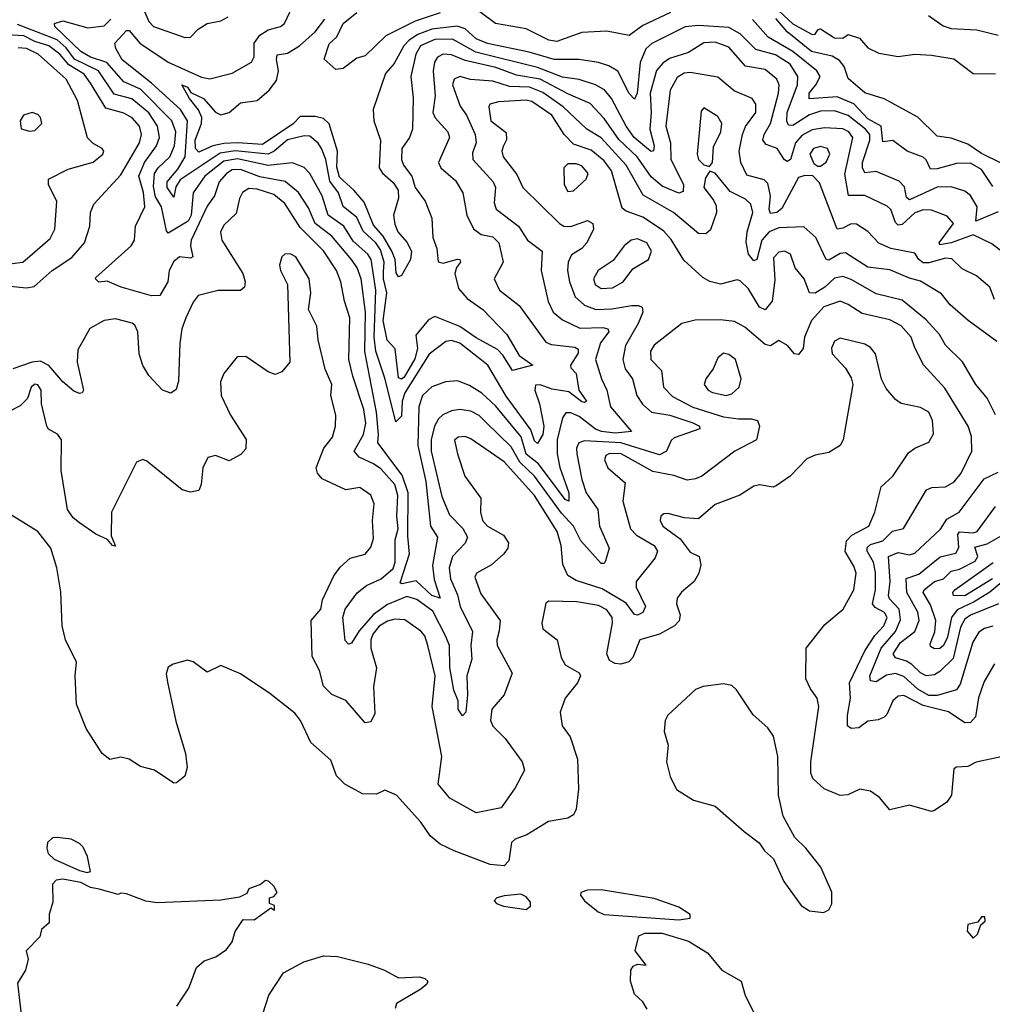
# Model space of a CAD drawing. Extents: x 1603745 to 1745082, y 385868 to 533966.
# Tile 436 of 646: x 1704320 to 1707824, y 444222 to 447769. Entities that reach past the tile are written whole.
import ezdxf

# ---------------------------------------------------------------- set-up
doc = ezdxf.new("R2010")
doc.units = 0

msp = doc.modelspace()

# ---------------------------------------------------------------- linework, layer by layer
at = {"layer": '0CON20XD'}
for points in [[(1707875, 446921.1), (1707821.5, 446961.5), (1707755, 446993.7), (1707675, 446964.7), (1707635, 446957.5), (1707632, 446965), (1707684.2, 447035), (1707661.2, 447061.2), (1707605, 447083.4), (1707575, 447083.7), (1707545, 447073.1), (1707498.8, 447031.2), (1707485, 447028.6), (1707475, 447038.9), (1707457.6, 447085), (1707445, 447097.9), (1707365, 447135.8), (1707305.3, 447135.3), (1707292.3, 447212.3), (1707321.6, 447345), (1707307, 447365), (1707285, 447376.4), (1707219, 447379), (1707175, 447371.9), (1707138.1, 447351.9), (1707114.9, 447325), (1707096.6, 447265), (1707085, 447258.4), (1707075, 447264.5), (1707048.3, 447305), (1707009, 447319), (1706997.4, 447335), (1707001.6, 447355), (1707024.7, 447395.3), (1707053.8, 447505), (1707055.6, 447535), (1707047.8, 447555), (1707005, 447589.3), (1706935, 447602.2), (1706875, 447669.8), (1706825, 447688.7), (1706784.5, 447685.5), (1706728.8, 447651.2), (1706660.8, 447629.2), (1706637.1, 447612.9), (1706614.1, 447585.9), (1706590.6, 447505), (1706594.3, 447435), (1706589.5, 447375), (1706605.9, 447315), (1706603.7, 447296.3), (1706595, 447294.1), (1706585, 447301), (1706533, 447345), (1706505.2, 447385), (1706451.7, 447485), (1706426.7, 447516.7), (1706394.6, 447534.6), (1706335, 447553.2), (1706275, 447562), (1706185, 447597.1), (1705962.7, 447652.7), (1705878.6, 447698.6), (1705815, 447697.8), (1705764.3, 447675), (1705747, 447645), (1705729.2, 447565), (1705737.2, 447487.2), (1705735.3, 447374.7), (1705723.8, 447345), (1705697.1, 447305), (1705696, 447265), (1705702.7, 447245), (1705733.1, 447205), (1705745, 447164.3), (1705781.1, 447115), (1705804.7, 447054.7), (1705808.5, 446985), (1705822.2, 446945), (1705827.1, 446897.1), (1705845, 446891.9), (1705896.9, 446906.9), (1705905.6, 446905), (1705907.7, 446895), (1705893.3, 446876.7), (1705887.9, 446855), (1705901, 446801), (1705932.4, 446765), (1705988, 446725), (1706074.7, 446634.7), (1706119.9, 446559.9), (1706168, 446525), (1706095, 446505.8), (1706061, 446561), (1706041.5, 446581.5), (1705965, 446622.7), (1705905, 446664.2), (1705815, 446699.4), (1705792.2, 446687.8), (1705746.8, 446633.2), (1705752.6, 446585), (1705743, 446547), (1705705, 446481.5), (1705695, 446474.5), (1705685, 446479.4), (1705672.8, 446582.8), (1705644, 446614), (1705629, 446685), (1705643.2, 446785), (1705630.3, 446835), (1705630.2, 446860.2), (1705633.3, 446895), (1705619.6, 446939.6), (1705602.5, 446965), (1705557.7, 447007.7), (1705535, 447056.5), (1705485, 447096.7), (1705468.5, 447145), (1705437.3, 447187.3), (1705422.6, 447265), (1705407.5, 447305), (1705394.8, 447324.8), (1705365, 447349.2), (1705345, 447351.2), (1705285, 447335.9), (1705237.2, 447295), (1705215, 447284.7), (1705096.4, 447296.4), (1705042.2, 447287.8), (1704898, 447192), (1704883, 447167), (1704875, 447129.4), (1704851.6, 447165), (1704851, 447185), (1704889.9, 447230.1), (1704916, 447275), (1704924.9, 447405), (1704899.8, 447445), (1704795, 447540.1), (1704689.8, 447625), (1704665.9, 447665), (1704662.3, 447685), (1704705, 447730.5), (1704715, 447730), (1704752.8, 447685), (1704855, 447616.7), (1704975, 447561.7), (1705005, 447556.4), (1705085, 447576.7), (1705155, 447616.2), (1705164.4, 447635.6), (1705164.6, 447685), (1705185, 447713.2), (1705215, 447732.5), (1705260, 447745), (1705273.6, 447755), (1705310.8, 447835)], [(1707005, 447847.8), (1707105, 447754.4), (1707175, 447716.2), (1707185, 447717.5), (1707195, 447732.5), (1707205, 447736), (1707255, 447703.5), (1707285, 447702.5), (1707305, 447716), (1707345, 447702.1), (1707375, 447667.5), (1707415, 447648.1), (1707485, 447636.9), (1707545, 447645.3), (1707605, 447641.1), (1707685, 447628), (1707755, 447575.5), (1707835, 447574.2)], [(1704766.6, 447806.6), (1704785, 447763.1), (1704802.1, 447745), (1704914.6, 447705.4), (1704935, 447706.5), (1704963.5, 447735), (1704995, 447755.5), (1705045, 447764.5), (1705070.5, 447779.5)], [(1705835, 447794.4), (1705745, 447763.9), (1705638.8, 447711.2), (1705565, 447638.8), (1705535, 447630), (1705485, 447593.8), (1705459.3, 447589.3), (1705417, 447627), (1705435, 447682.5), (1705462.2, 447707.8), (1705485, 447755.6), (1705534.4, 447795)], [(1706665, 447795.4), (1706565, 447748.4), (1706515, 447712.4), (1706435, 447727.7), (1706345, 447723.4), (1706255, 447690), (1706225.6, 447695.6), (1706145, 447736.4), (1706034, 447755), (1705977.3, 447797.3)], [(1707831.3, 446761.3), (1707814.5, 446805), (1707766.3, 446846.3), (1707715, 446871.5), (1707677.6, 446907.6), (1707655, 446910.4), (1707595, 446893.4), (1707575, 446893.3), (1707558.8, 446905), (1707545, 446927.7), (1707457.5, 446945), (1707415, 446963.7), (1707375, 447006.2), (1707335, 447032), (1707315, 447034.2), (1707285, 447018.1), (1707264.8, 447014.8), (1707200.8, 447180.8), (1707177, 447207), (1707148.3, 447208.3), (1707125, 447200.3), (1707065, 447088.4), (1707047.1, 447075), (1707025, 447070.8), (1707020.3, 447085), (1707024.9, 447135), (1707015, 447178.9), (1707002, 447192), (1706939.3, 447209.3), (1706917.2, 447255), (1706911.7, 447295), (1706923.2, 447355), (1706935.1, 447384.9), (1706971.8, 447435), (1706971.8, 447465), (1706958.5, 447485), (1706893.4, 447513.4), (1706835, 447562.1), (1706735, 447578.3), (1706713.9, 447576.1), (1706688.6, 447561.4), (1706663.2, 447515), (1706647.9, 447385), (1706664.3, 447325), (1706665.4, 447265), (1706711, 447175), (1706709.9, 447150.1), (1706695, 447143.7), (1706635, 447169.6), (1706595, 447203.5), (1706544.2, 447275), (1706477.9, 447337.9), (1706425, 447413.7), (1706375, 447467.6), (1706295, 447501.7), (1706195, 447555.1), (1706109.5, 447569.5), (1706035, 447597), (1705925, 447622.6), (1705875, 447643), (1705845, 447645.2), (1705825, 447634.5), (1705814.4, 447615.6), (1705809.6, 447585), (1705816.3, 447495), (1705807.8, 447435), (1705817.2, 447415), (1705861.8, 447365), (1705868.1, 447345), (1705828.2, 447255), (1705837.7, 447235), (1705889.6, 447189.6), (1705916.7, 447145), (1705931.4, 447065), (1705955, 447016.2), (1705981.9, 446995), (1706025, 446987.4), (1706045.9, 446965), (1706061.3, 446895), (1706029.4, 446835), (1706048.5, 446795), (1706119.3, 446739.3), (1706215, 446607.5), (1706235, 446598.6), (1706319.8, 446589.8), (1706331.9, 446581.9), (1706331.9, 446568.1), (1706304.8, 446525), (1706305.3, 446515), (1706324.1, 446494.1), (1706334.7, 446434.7), (1706361.8, 446395), (1706355, 446389.6), (1706345, 446392.9), (1706298.7, 446428.7), (1706238.1, 446438.1), (1706195, 446454.1), (1706177.6, 446452.4), (1706175.3, 446435), (1706192.8, 446385), (1706208, 446305), (1706204.8, 446275), (1706185, 446241.9), (1706175, 446252), (1706161.9, 446291.9), (1706072.5, 446412.5), (1706006.8, 446525), (1705905, 446603.3), (1705875, 446613.1), (1705855, 446609.6), (1705795, 446564.7), (1705707.3, 446425), (1705698.3, 446395), (1705695, 446341.2), (1705675, 446320.8), (1705635, 446477.5), (1705602.9, 446575), (1705596.5, 446625), (1705603.2, 446795), (1705586, 446905), (1705573.6, 446925), (1705521.1, 446971.1), (1705487.4, 447025), (1705431.2, 447065), (1705410.2, 447135), (1705365.2, 447215.2), (1705345, 447237.2), (1705303.3, 447253.3), (1705215, 447243.5), (1705105, 447267.3), (1705055, 447259.4), (1704986.7, 447205), (1704945, 447145.3), (1704937.3, 447065), (1704927.1, 447042.9), (1704855, 447000), (1704848.4, 447008.4), (1704831.3, 447095), (1704809, 447131), (1704802.3, 447167.7), (1704805.4, 447215), (1704818.5, 447235), (1704861.4, 447275), (1704877.8, 447315), (1704882.3, 447365), (1704867.7, 447405), (1704755, 447519.4), (1704695.8, 447545.8), (1704634.5, 447614.5), (1704575, 447633.8), (1704539.8, 447655), (1704446.6, 447745), (1704445.7, 447755), (1704475, 447765.5), (1704565, 447739.2), (1704625, 447747.4), (1704648.5, 447771.5)], [(1707845, 447077.2), (1707763.8, 447043.8), (1707768.8, 447095), (1707745, 447135.4), (1707725, 447151.2), (1707675, 447167.1), (1707625, 447166.2), (1707525, 447120), (1707515, 447129.1), (1707507.4, 447167.4), (1707487.8, 447187.8), (1707405, 447221.7), (1707365, 447217.2), (1707356.4, 447235), (1707356.5, 447255), (1707382.6, 447335), (1707382.2, 447355), (1707367.2, 447375), (1707305, 447424.3), (1707255, 447441.1), (1707205, 447439.3), (1707165, 447426.9), (1707105, 447387.7), (1707088.9, 447388.9), (1707083.1, 447403.1), (1707084.4, 447435), (1707121.5, 447535), (1707123.5, 447565), (1707095, 447608.8), (1707042.8, 447642.8), (1706972.1, 447662.1), (1706915, 447718.5), (1706875, 447741.5), (1706765, 447748.7), (1706716.7, 447743.3), (1706597.1, 447682.9), (1706575, 447664.7), (1706554.6, 447615.4), (1706544.7, 447505), (1706535, 447482.5), (1706515, 447502.7), (1706475, 447583.3), (1706442.8, 447602.8), (1706405, 447615.2), (1706335, 447626.1), (1706245, 447626.1), (1706155, 447652.2), (1706005, 447682.8), (1705965, 447700.7), (1705925, 447736.2), (1705896.4, 447746.4), (1705805, 447734.9), (1705754.2, 447715.8), (1705723.1, 447695), (1705703.6, 447675), (1705669.1, 447610.9), (1705638.2, 447575), (1705592.9, 447445), (1705595.8, 447405), (1705619.3, 447335), (1705615.4, 447235.4), (1705626.8, 447216.8), (1705665, 447182.9), (1705683.3, 447155), (1705685, 447126), (1705667.2, 447065), (1705671.9, 447031.9), (1705681.7, 447005), (1705715, 446967.1), (1705731.7, 446935), (1705728, 446905), (1705695, 446848), (1705685, 446843.3), (1705676.8, 446856.8), (1705672.5, 446905), (1705661.1, 446935), (1705629.7, 446989.7), (1705595, 447028.8), (1705561.3, 447111.3), (1705524.2, 447155), (1705472.1, 447202.1), (1705462.7, 447237.3), (1705464.5, 447295), (1705435, 447394.1), (1705415, 447412.8), (1705385, 447420.8), (1705329.9, 447420.1), (1705305, 447393.7), (1705195, 447319.9), (1705105, 447326), (1705055, 447323), (1705015.6, 447314.4), (1704965, 447291.5), (1704953.7, 447305), (1704952.7, 447335), (1704975.1, 447395), (1704976.5, 447416.5), (1704964.3, 447444.3), (1704931.6, 447485), (1704904, 447535), (1704925, 447525.9), (1704936.7, 447506.7), (1704982.2, 447485), (1705025, 447435.9), (1705045, 447425.8), (1705075, 447434.3), (1705115, 447469.6), (1705175, 447477.5), (1705218.9, 447515), (1705245, 447549.6), (1705252.6, 447585), (1705244.6, 447625.4), (1705247.7, 447642.3), (1705285, 447649.1), (1705327.6, 447675), (1705383.9, 447725), (1705419.5, 447770.5)], [(1707825, 447168.6), (1707785, 447230), (1707745, 447252.7), (1707695, 447251.1), (1707625, 447231.4), (1707601.1, 447231.1), (1707585, 447264.6), (1707574.2, 447274.2), (1707516.9, 447295), (1707465, 447333.4), (1707429.5, 447329.5), (1707423.3, 447385), (1707375, 447412.2), (1707325, 447465.7), (1707265, 447491.4), (1707163.9, 447483.9), (1707164.5, 447505), (1707188, 447535), (1707203, 447565), (1707191.6, 447585), (1707104.5, 447654.5), (1707016.4, 447706.4), (1706959.3, 447769.3)], [(1707855, 447252.5), (1707785, 447286.8), (1707735, 447321.2), (1707675, 447342.7), (1707625, 447350), (1707555, 447418.2), (1707433.6, 447483.6), (1707365, 447505.6), (1707305, 447557.5), (1707290.2, 447600.2), (1707272.6, 447622.6), (1707247.3, 447637.3), (1707172.9, 447655), (1707084.1, 447725), (1707043.5, 447773.5)], [(1707593.7, 447783.7), (1707646.5, 447746.5), (1707675, 447736.8), (1707767.6, 447732.4), (1707845, 447713.9)], [(1707839.5, 446609.5), (1707736.4, 446685), (1707671.9, 446741.9), (1707641.2, 446781.2), (1707565, 446827.5), (1707525, 446837.8), (1707455, 446868.1), (1707375, 446877), (1707295, 446928.8), (1707275, 446927), (1707235, 446902.8), (1707225.3, 446905.3), (1707187.5, 446985), (1707145, 447022.7), (1707055, 447019.4), (1707020, 447005), (1706993.6, 446975), (1706975.1, 446904.9), (1706965, 446900.7), (1706945.7, 446925), (1706937.5, 446967.5), (1706940.4, 447005), (1706960.7, 447075), (1706954.2, 447105), (1706935, 447122), (1706879.8, 447149.8), (1706825, 447215.8), (1706806.7, 447223.3), (1706791.1, 447198.9), (1706784.3, 447165), (1706819, 447119), (1706828.7, 447098.7), (1706829.8, 447075), (1706808, 447012), (1706792, 446998), (1706765, 446998.7), (1706675, 447074.8), (1706566.5, 447136.5), (1706505, 447245.2), (1706415, 447343), (1706362.8, 447375), (1706278.1, 447455), (1706205, 447506.6), (1706156.1, 447526.1), (1706085, 447528.6), (1706025, 447547.8), (1705943.7, 447553.7), (1705905, 447564.1), (1705885.5, 447555), (1705879.2, 447535), (1705907.3, 447457.3), (1705929.3, 447425), (1705960.9, 447355), (1705964.7, 447325), (1705950.8, 447289.2), (1705952.2, 447265), (1706025.4, 447185.4), (1706033.8, 447165), (1706028.8, 447108.8), (1706036.8, 447086.8), (1706117.3, 447025), (1706149.5, 446975), (1706202.5, 446935), (1706198.8, 446865), (1706224, 446754), (1706241.3, 446715), (1706275, 446688.1), (1706337.8, 446657.8), (1706420.8, 446660.8), (1706438.8, 446655), (1706442.5, 446645), (1706412.2, 446605), (1706394.7, 446545), (1706415.8, 446475), (1706435.2, 446435), (1706448.4, 446375), (1706524.2, 446285), (1706465, 446279.1), (1706415.5, 446285.5), (1706394.3, 446294.3), (1706335, 446339.7), (1706305, 446352.9), (1706287.4, 446352.6), (1706274.9, 446335.1), (1706256.4, 446255), (1706256.3, 446205), (1706265.5, 446155.5), (1706298.6, 446065), (1706298.1, 446035), (1706285, 446040.8), (1706189.1, 446169.1), (1706145, 446203.9), (1706126.4, 446266.4), (1706035, 446376.8), (1705985, 446423.3), (1705941, 446451), (1705897.5, 446467.5), (1705853.8, 446465), (1705805, 446446.9), (1705770.8, 446415), (1705758.5, 446375), (1705754.1, 446235), (1705782.7, 446105), (1705799.7, 445945), (1705825.2, 445905), (1705807.5, 445802.5), (1705812.9, 445752.9), (1705835.3, 445685), (1705805, 445694.2), (1705748.1, 445748.1), (1705696.3, 445736.3), (1705690.9, 445740.9), (1705723.9, 445845), (1705718.1, 445908.1), (1705719.6, 446065), (1705697.9, 446127.9), (1705609.7, 446245), (1705612.7, 446275), (1705605.4, 446355), (1705563.9, 446573.9), (1705565.4, 446715.4), (1705550.2, 446835), (1705535.2, 446875), (1705515.5, 446905), (1705445, 446989.3), (1705384.8, 447035), (1705360.9, 447090.9), (1705325, 447146.2), (1705276.8, 447186.8), (1705185, 447203.3), (1705115, 447228.9), (1705085, 447228.3), (1705064.9, 447215.1), (1705039, 447185), (1705022.4, 447135), (1704995, 447097.7), (1704938.1, 446975), (1704935.7, 446955), (1704944, 446915), (1704935, 446910), (1704896, 446915), (1704875, 446897.5), (1704858.6, 446865), (1704854.3, 446824.3), (1704825, 446776), (1704795, 446774.4), (1704685.4, 446805.4), (1704635, 446827.5), (1704605, 446823), (1704592.7, 446835), (1704595, 446840.8), (1704721.2, 446955), (1704733.3, 446975), (1704736.7, 447025), (1704771.3, 447095), (1704766.5, 447146.5), (1704749, 447205), (1704769.3, 447255), (1704813, 447315), (1704823.2, 447345), (1704816.4, 447385), (1704785, 447433.2), (1704724.3, 447484.3), (1704661, 447501), (1704603.7, 447585), (1704517.5, 447627.5), (1704487.3, 447667.3), (1704455, 447696.9), (1704311.8, 447751.8)], [(1704213.9, 446816.1), (1704345, 446802.6), (1704372, 446808), (1704437.3, 446865), (1704507.5, 446912.5), (1704553.3, 446965), (1704573.3, 447025), (1704575.4, 447075), (1704587.1, 447105), (1704685, 447210.4), (1704751.3, 447325), (1704758.9, 447355), (1704751.7, 447385), (1704725, 447416), (1704695, 447432.2), (1704630.5, 447450.5), (1704575, 447540.7), (1704552.8, 447572.8), (1704496.9, 447606.9), (1704465, 447645.1), (1704425, 447674.5), (1704375, 447690.5), (1704335, 447711.3), (1704274.1, 447714.1)], [(1704285, 446889.5), (1704331.9, 446895), (1704375, 446933.2), (1704429.5, 446980.5), (1704446.4, 447015), (1704453.7, 447113.7), (1704423.8, 447175), (1704423.8, 447195), (1704495, 447230.8), (1704585, 447255.7), (1704620, 447285), (1704623.3, 447295), (1704617.5, 447305), (1704585, 447322.5), (1704564, 447344), (1704528.2, 447478.2), (1704487.9, 447555), (1704387.2, 447645), (1704345, 447665.5), (1704315, 447667.9)], [(1707835, 446345.6), (1707805.5, 446405.5), (1707764.7, 446455), (1707716, 446536), (1707655, 446596.7), (1707633.3, 446635), (1707585, 446687.8), (1707498.4, 446758.4), (1707405, 446781.1), (1707315, 446833), (1707285, 446843.5), (1707255, 446838), (1707220.3, 446805), (1707185, 446784.3), (1707165, 446784.6), (1707146.4, 446835), (1707113.6, 446875), (1707096.4, 446925), (1707075, 446935.4), (1707055, 446931.2), (1707035, 446911.4), (1707040.8, 446830.8), (1707030.2, 446755), (1707005, 446723.4), (1706985, 446733.2), (1706945, 446799.7), (1706915, 446828.2), (1706905, 446831.5), (1706845, 446816.7), (1706806.3, 446826.3), (1706780.9, 446840.9), (1706712.3, 446902.3), (1706667.1, 446977.1), (1706638.9, 447008.9), (1706565, 447057.5), (1706505, 447079), (1706490.5, 447090.5), (1706451.7, 447225), (1706425, 447260.2), (1706378.8, 447298.8), (1706315, 447320.4), (1706281.2, 447355), (1706237.5, 447425), (1706165, 447474.8), (1706145, 447479), (1706045, 447473.6), (1706014.2, 447465), (1706010, 447455), (1706016.8, 447405), (1706072.5, 447362.5), (1706073.1, 447336.9), (1706062.2, 447312.2), (1706057.2, 447295), (1706062.2, 447275), (1706111.5, 447211.5), (1706132.5, 447165), (1706265, 447034.5), (1706280, 447025), (1706305, 447024.4), (1706365, 447045.6), (1706384.3, 447034.3), (1706386.7, 447015), (1706363.5, 446965), (1706345.6, 446945), (1706308, 446922), (1706295.3, 446895), (1706293.5, 446865), (1706300.6, 446825), (1706321.2, 446771.2), (1706355, 446740.7), (1706395, 446725.2), (1706452.9, 446727.1), (1706525, 446739.1), (1706549.5, 446739.5), (1706562.9, 446732.9), (1706564.4, 446715), (1706547.8, 446675), (1706502.2, 446595), (1706492.5, 446545), (1706501.7, 446511.7), (1706528, 446475), (1706543.4, 446415), (1706563.8, 446383.8), (1706595.5, 446355.5), (1706662.2, 446345), (1706745, 446316.7), (1706769.4, 446305), (1706770, 446295), (1706677.8, 446262.2), (1706667.4, 446252.6), (1706650.4, 446215), (1706625, 446202), (1706485.1, 446245.1), (1706355, 446251.9), (1706334.6, 446245), (1706326.3, 446225), (1706326.6, 446205), (1706345, 446112.5), (1706361.2, 446065), (1706402.4, 446005), (1706408.4, 445945), (1706444.1, 445865), (1706430.7, 445819.3), (1706425, 445810.5), (1706415, 445810.3), (1706341.9, 445891.9), (1706315.1, 445945.1), (1706271.4, 445991.4), (1706175, 446124.5), (1706121.8, 446175), (1706090.8, 446230.8), (1705998.9, 446318.9), (1705975, 446343.2), (1705945, 446359), (1705905, 446365.2), (1705875, 446359.8), (1705843.9, 446346.1), (1705828.3, 446331.7), (1705814.9, 446305.1), (1705802.2, 446255), (1705802.8, 446215), (1705841, 446051), (1705868, 445985), (1705916, 445936), (1705933.2, 445905), (1705925, 445882.9), (1705878.7, 445835), (1705867.6, 445795), (1705872.1, 445755), (1705896.8, 445696.8), (1705906.8, 445655), (1705950.8, 445565), (1705945.2, 445515), (1705948.9, 445465), (1705930.7, 445405), (1705933.7, 445336.3), (1705926.9, 445275), (1705915, 445261.2), (1705900, 445285), (1705899.3, 445315), (1705884.2, 445354.2), (1705869.1, 445435), (1705868.1, 445515), (1705855, 445546.6), (1705807.9, 445637.9), (1705750.5, 445680.5), (1705715, 445690.8), (1705645, 445662.9), (1705594.1, 445625.9), (1705542.7, 445567.3), (1705515, 445523.3), (1705505, 445519.1), (1705492.6, 445532.6), (1705484.7, 445615), (1705492.2, 445645), (1705535.6, 445704.4), (1705569.8, 445730.2), (1705622.1, 445755), (1705665, 445792.4), (1705672.2, 445815), (1705672.6, 445895), (1705683.6, 445935), (1705679.1, 445980.9), (1705682.7, 446055), (1705671.4, 446095), (1705620.5, 446150.5), (1705595, 446169.1), (1705542.9, 446192.9), (1705524.5, 446214.5), (1705559.1, 446275), (1705566.4, 446315), (1705559.5, 446365), (1705520, 446485), (1705505.9, 446545), (1705509.2, 446695), (1705490.2, 446755), (1705477.5, 446825), (1705461.1, 446865), (1705415, 446936.7), (1705330.1, 447020.1), (1705275, 447107.2), (1705235, 447139.4), (1705175, 447158.9), (1705145, 447160.5), (1705123.2, 447146.8), (1705112.1, 447125), (1705099.4, 447070.6), (1705055, 447028.9), (1705044, 447004), (1705047.8, 446975), (1705123.5, 446855), (1705132.5, 446825), (1705129.5, 446805), (1705115, 446793.8), (1705035, 446793.7), (1704962.5, 446775), (1704945, 446751.8), (1704918.1, 446695), (1704903.9, 446655), (1704896.4, 446603.6), (1704892.7, 446467.3), (1704883.6, 446436.4), (1704865, 446423.1), (1704835, 446434), (1704785, 446487.1), (1704763.4, 446523.4), (1704750.5, 446565), (1704745.2, 446645.2), (1704735, 446668.9), (1704725, 446676.2), (1704665, 446690.9), (1704624.4, 446685.6), (1704573.1, 446656.9), (1704529.9, 446580.1), (1704526.7, 446535), (1704550, 446435), (1704545, 446424.4), (1704535, 446422.3), (1704515, 446430.9), (1704475, 446464.1), (1704425, 446523.3), (1704395, 446539.2), (1704365, 446535.2), (1704295, 446511.1)], [(1706805, 447240), (1706815.5, 447254.5), (1706818.9, 447311.1), (1706845.8, 447365), (1706849.1, 447395), (1706835, 447420.9), (1706785, 447452), (1706775, 447440), (1706760, 447285), (1706765.8, 447265), (1706785, 447246), (1706805, 447240)], [(1704355, 447368), (1704375, 447370), (1704400, 447395), (1704395, 447416.7), (1704385, 447427.5), (1704365, 447434.2), (1704333.8, 447425), (1704321.4, 447405), (1704326, 447376), (1704355, 447368)], [(1707195, 447241.1), (1707205, 447241.5), (1707225, 447256.2), (1707238.3, 447285), (1707229.6, 447305), (1707205, 447311.9), (1707179.6, 447305), (1707166.4, 447285), (1707181.3, 447251.3), (1707195, 447241.1)], [(1706295, 447150), (1706315, 447152.7), (1706360.9, 447195), (1706368.4, 447215), (1706345, 447242.1), (1706325, 447249.3), (1706295, 447250), (1706280.5, 447235), (1706281.2, 447175), (1706295, 447150)], [(1706415, 446800.3), (1706455, 446803.5), (1706494, 446825), (1706528.2, 446871.8), (1706585.4, 446905), (1706596.2, 446935), (1706579.6, 446965), (1706545, 446979.2), (1706523.3, 446975), (1706497.9, 446955), (1706458.1, 446901.9), (1706404, 446865), (1706387.2, 446835), (1706392.7, 446815), (1706415, 446800.3)], [(1707831.7, 445448.3), (1707794.5, 445385.5), (1707773.4, 445326.6), (1707762.6, 445257.4), (1707745, 445237.2), (1707725, 445236.6), (1707665.5, 445275.5), (1707575, 445298), (1707505, 445334.7), (1707485, 445332.3), (1707465.5, 445315), (1707443.8, 445266.2), (1707433.9, 445256.1), (1707413, 445247), (1707375, 445242.3), (1707342.4, 445217.6), (1707315.6, 445215.6), (1707302.5, 445225), (1707302.2, 445262.2), (1707313, 445325), (1707309.5, 445380.5), (1707364.8, 445495), (1707399.9, 445550.1), (1707433.2, 445585), (1707444.3, 445615), (1707435, 445633.1), (1707401.8, 445651.8), (1707392.6, 445665), (1707402.6, 445715), (1707403, 445777), (1707395.6, 445814.4), (1707372.4, 445855), (1707372.7, 445867.3), (1707385, 445878.5), (1707428.8, 445891.2), (1707463.9, 445926.1), (1707503.8, 445936.2), (1707586.9, 446075), (1707605.9, 446084.1), (1707655, 446086.7), (1707686.3, 446103.7), (1707711, 446135), (1707750, 446215), (1707748.1, 446268.1), (1707736.1, 446305), (1707652.1, 446442.1), (1707575.6, 446525.6), (1707545, 446586.7), (1707531, 446625), (1707495, 446666.1), (1707455, 446688.4), (1707355, 446710.9), (1707305, 446743.5), (1707275, 446755.3), (1707216.6, 446735), (1707172.9, 446685), (1707147.2, 446625), (1707142.5, 446585), (1707125, 446562.5), (1707111.2, 446565), (1707085.4, 446595.4), (1707055, 446612.9), (1707025, 446593.8), (1707005, 446598.6), (1706931.9, 446661.9), (1706895, 446681.3), (1706845, 446687.9), (1706753.6, 446686.4), (1706705.7, 446674.3), (1706605, 446596.3), (1706592.5, 446575), (1706593.2, 446545), (1706632, 446505), (1706638.9, 446445), (1706671.7, 446411.7), (1706745, 446372.7), (1706855, 446338.4), (1706909, 446331), (1706955, 446331.2), (1706977.5, 446325), (1706985.6, 446305), (1706974.4, 446255), (1706895.7, 446214.3), (1706777.1, 446125), (1706754.5, 446114.5), (1706725, 446110.3), (1706676.6, 446126.6), (1706601.3, 446141.3), (1706486.7, 446205), (1706445, 446206.2), (1706430.9, 446199.1), (1706426.6, 446183.4), (1706439.1, 446155), (1706500.8, 446100.8), (1706492.9, 446035), (1706520, 445935), (1706541.6, 445911.6), (1706605.4, 445875), (1706618.2, 445855), (1706609, 445831), (1706540.6, 445745), (1706541.3, 445725), (1706574.1, 445655), (1706565, 445633.2), (1706545, 445623.7), (1706535, 445625.8), (1706505, 445666.9), (1706418.5, 445718.5), (1706325, 445748.4), (1706295, 445767.1), (1706276.6, 445806.6), (1706270.8, 445875), (1706256.6, 445925), (1706174.4, 446055), (1706065, 446175.8), (1705945, 446259.6), (1705925, 446267.8), (1705900, 446265), (1705885.8, 446254.2), (1705896.8, 446205), (1705923.4, 446125), (1705981.3, 446045), (1705980.4, 445995), (1705987.1, 445965), (1706004.8, 445944.8), (1706062.6, 445912.6), (1706081.1, 445885), (1706078.9, 445865), (1706063.5, 445845), (1706020, 445805), (1705966.2, 445775), (1705959.1, 445760.9), (1705981, 445701), (1706050.8, 445605), (1706047, 445567), (1706038.9, 445535), (1706040.5, 445515), (1706093.8, 445415), (1706065, 445337.1), (1706020.7, 445285), (1706015.9, 445245), (1706025, 445223.6), (1706069.3, 445179.3), (1706130.7, 445095), (1706138.5, 445065), (1706105, 445001.8), (1706055, 444930), (1705965, 444911.8), (1705870, 444965), (1705827.3, 445015), (1705840.8, 445115), (1705805.7, 445295), (1705816.2, 445405), (1705790.9, 445515), (1705779.4, 445549.4), (1705765, 445565.7), (1705707.4, 445607.4), (1705670.9, 445609.1), (1705645, 445602.6), (1705615, 445584.2), (1705592.2, 445555), (1705584.9, 445535.1), (1705584.9, 445504.9), (1705606, 445434), (1705594.7, 445365.3), (1705600, 445270), (1705585, 445239.4), (1705565, 445235.6), (1705495, 445316), (1705445, 445338), (1705415, 445367.8), (1705399.7, 445425), (1705373.6, 445475), (1705370.4, 445605), (1705404.7, 445645), (1705410.5, 445679.5), (1705452.1, 445765), (1705475, 445797.3), (1705510.5, 445829.5), (1705565, 445843.3), (1705585, 445869.2), (1705595, 445900), (1705590.5, 445965), (1705596.9, 446025), (1705585, 446055.8), (1705545, 446084), (1705495, 446075.8), (1705409.2, 446115), (1705392.5, 446135), (1705387.5, 446155), (1705415.4, 446225), (1705446.9, 446265), (1705458.1, 446305), (1705458.9, 446345), (1705441.5, 446415), (1705444.2, 446455), (1705420.4, 446510.4), (1705395.8, 446615.8), (1705390.6, 446665), (1705360, 446725), (1705369.4, 446785), (1705363.3, 446835), (1705315, 446915.4), (1705295, 446925.5), (1705275, 446924), (1705264, 446915), (1705255.8, 446885), (1705259.2, 446865), (1705284.4, 446815), (1705293.8, 446535), (1705265, 446500), (1705240.5, 446490.5), (1705215, 446500), (1705135, 446556), (1705103.3, 446555), (1705055.7, 446494.3), (1705042.9, 446465), (1705045.8, 446415), (1705079.4, 446345), (1705136.3, 446256.3), (1705135, 446223.3), (1705116.8, 446203.2), (1705075, 446180), (1705025, 446198.8), (1704998.3, 446191.7), (1704980, 446155), (1704973.3, 446095), (1704965, 446072.5), (1704935, 446066.7), (1704905, 446076), (1704778.7, 446178.7), (1704764.1, 446184.1), (1704740.8, 446175), (1704650.4, 445995), (1704649.8, 445909.8), (1704665, 445872.5), (1704654.4, 445875), (1704636.3, 445896.3), (1704595, 445916.1), (1704535, 445956.7), (1704513.3, 445975), (1704492.8, 446005), (1704470, 446145), (1704471.1, 446255), (1704456.5, 446276.5), (1704424.5, 446294.5), (1704417.5, 446305), (1704398.6, 446385), (1704397.8, 446435), (1704385, 446454.2), (1704375, 446455.5)], [(1707856.1, 445113.9), (1707765.4, 445094.6), (1707735, 445078.9), (1707695, 445076), (1707685, 445070), (1707677.1, 444975), (1707659.7, 444950.3), (1707615, 444920), (1707605, 444916.7), (1707525, 444938.9), (1707455, 444922), (1707417.2, 444967.2), (1707385, 444990), (1707347, 444997), (1707303.2, 444976.8), (1707275, 444974.5), (1707218, 444998), (1707177.7, 445035), (1707170.3, 445055), (1707169.5, 445095), (1707198.5, 445295), (1707192.9, 445325), (1707168.8, 445358.8), (1707151.4, 445395), (1707152.9, 445505), (1707220.2, 445589.8), (1707286.2, 445645), (1707324.5, 445715), (1707333.1, 445775), (1707325, 445800.6), (1707293.3, 445853.3), (1707298.9, 445891.1), (1707318.2, 445911.8), (1707378.7, 445945), (1707400.4, 445995), (1707423.3, 446086.7), (1707465, 446124.3), (1707521.6, 446208.4), (1707545, 446225.5), (1707595, 446246.9), (1707612.3, 446277.7), (1707607.8, 446325), (1707594.4, 446355), (1707565, 446371.8), (1707495, 446386.4), (1707475, 446400.6), (1707440.8, 446440.8), (1707424, 446474), (1707403.1, 446565), (1707385, 446587.8), (1707365, 446600), (1707275, 446621.2), (1707255, 446611.4), (1707244.7, 446585.3), (1707246.2, 446565), (1707294.3, 446514.3), (1707315, 446479.2), (1707321.5, 446455), (1707286.7, 446255), (1707275.7, 446235), (1707235, 446210.4), (1707185, 446200.4), (1707155, 446187.5), (1707095.3, 446124.7), (1707045, 446090), (1707034.5, 446085.5), (1706985, 446092.9), (1706965, 446088.6), (1706913.8, 446056.2), (1706825, 446022.3), (1706765, 445971.5), (1706714.6, 445974.6), (1706655, 445990), (1706640.7, 445989.3), (1706629.5, 445980.5), (1706627.3, 445965), (1706637.3, 445945), (1706699.4, 445899.4), (1706735, 445851.3), (1706767.5, 445835), (1706773.3, 445805), (1706766.4, 445775), (1706749.1, 445745), (1706703.6, 445706.4), (1706688.2, 445685), (1706685.5, 445665), (1706699.2, 445625), (1706696.2, 445603.8), (1706678.8, 445585), (1706624.4, 445555.6), (1706554.4, 445535), (1706528.3, 445471.7), (1706514.5, 445455.5), (1706485, 445446.9), (1706465, 445450), (1706445, 445460.8), (1706434.6, 445484.6), (1706455.7, 445595.7), (1706454.2, 445615), (1706435, 445642.5), (1706405, 445658.4), (1706327.6, 445672.4), (1706226.1, 445673.9), (1706215, 445667.5), (1706200.6, 445595), (1706204.3, 445575), (1706255.8, 445535), (1706271.1, 445471.1), (1706285.4, 445445.4), (1706335.6, 445415.6), (1706340, 445405), (1706329.7, 445380.3), (1706285.5, 445324.5), (1706267.5, 445275), (1706273.8, 445225), (1706303.3, 445185), (1706330, 445105), (1706332.7, 444997.3), (1706324.2, 444925), (1706315, 444904), (1706295, 444892.9), (1706225, 444880), (1706147.1, 444832.9), (1706105, 444817.1), (1706092, 444805), (1706081.7, 444738.3), (1706065, 444721.2), (1706015, 444725.7), (1705885, 444774.8), (1705835, 444799.2), (1705798.6, 444828.6), (1705765, 444878.2), (1705677.1, 444975), (1705635, 444994), (1705605, 444979.4), (1705555, 444980), (1705490.8, 445015), (1705461.4, 445045), (1705441.3, 445101.3), (1705368.6, 445165), (1705331.3, 445245), (1705311.2, 445271.2), (1705221.2, 445341.2), (1705115, 445412.7), (1705045, 445442), (1704995, 445418.8), (1704945, 445456.2), (1704925, 445461.2), (1704873, 445447), (1704855, 445436.2), (1704847.3, 445412.7), (1704852, 445382), (1704882.2, 445242.2), (1704917.3, 445125), (1704923.6, 445075), (1704915, 445044.2), (1704885, 445020), (1704875, 445018.8), (1704805.8, 445065.8), (1704755, 445078.6), (1704714.2, 445105), (1704685, 445112), (1704645, 445104.5), (1704616.9, 445125), (1704559.6, 445215), (1704525, 445303.3), (1704520, 445405), (1704525.3, 445455), (1704485.3, 445535), (1704473.1, 445585), (1704468.1, 445708.1), (1704453.5, 445795), (1704432.7, 445865), (1704385, 445925.4), (1704285, 445987.9)], [(1706865, 446414.7), (1706885, 446420.7), (1706912.1, 446445), (1706918.9, 446475), (1706898.8, 446545), (1706875, 446563.5), (1706855, 446568.1), (1706835, 446551.2), (1706818.5, 446511.5), (1706791.4, 446475), (1706785.8, 446455), (1706800, 446435), (1706816, 446426), (1706865, 446414.7)], [(1704375, 446455.5), (1704361.1, 446445), (1704348, 446405), (1704322.2, 446377.8), (1704285, 446358.9)], [(1707825, 445584.8), (1707795, 445576.1), (1707775, 445562.7), (1707752.9, 445527.1), (1707708.3, 445375), (1707694.8, 445355.2), (1707625, 445334.4), (1707594.9, 445334.9), (1707555, 445356.7), (1707505, 445402.4), (1707475, 445414.1), (1707442.4, 445407.6), (1707405, 445383.7), (1707385, 445387.8), (1707383, 445405), (1707422.7, 445505), (1707474.4, 445565), (1707493.5, 445606.5), (1707488.3, 445645), (1707452.8, 445682.8), (1707449.1, 445695), (1707456, 445745), (1707449.4, 445835), (1707485, 445850), (1707525, 445841.7), (1707545, 445847.8), (1707636.8, 445933.2), (1707660, 445970), (1707704.5, 445995.5), (1707794, 446115), (1707845, 446138.5)], [(1707845.4, 445664.6), (1707745, 445623.6), (1707725, 445609.7), (1707709.5, 445580.5), (1707682.8, 445467.2), (1707635, 445420.5), (1707615, 445409.5), (1707585, 445405.4), (1707565, 445415.9), (1707534.3, 445445.7), (1707515, 445458.2), (1707475, 445470.5), (1707466.8, 445485), (1707492.6, 445525), (1707544.8, 445565), (1707560.4, 445605), (1707555.6, 445635), (1707515.7, 445705), (1707513.8, 445756.2), (1707558.8, 445771.2), (1707635.7, 445834.3), (1707692.3, 445847.7), (1707702.6, 445867.4), (1707699.5, 445915), (1707705, 445923.6), (1707755, 445920.2), (1707768.7, 445925), (1707835.2, 446014.8)], [(1707872.2, 445755), (1707815, 445706.7), (1707758.3, 445671.7), (1707697, 445643), (1707676.4, 445615), (1707662.5, 445545), (1707648.4, 445515), (1707635, 445504.3), (1707615, 445503.2), (1707600.9, 445510.9), (1707599.4, 445520.6), (1707616.7, 445563.3), (1707619.9, 445605), (1707600.8, 445660.8), (1707574.5, 445705), (1707577.6, 445715), (1707615, 445744.8), (1707647.8, 445755), (1707675, 445782), (1707705, 445789.9), (1707762.1, 445817.9), (1707771.4, 445835), (1707760.9, 445869.1), (1707805, 445881.1), (1707864.3, 445915)], [(1707824.9, 445755), (1707725, 445693.1), (1707684.2, 445695), (1707681.5, 445705), (1707688.2, 445715), (1707826.7, 445813.3)], [(1707215, 444553.3), (1707235, 444562.5), (1707245.9, 444584.1), (1707245.8, 444625.8), (1707205.5, 444715.5), (1707152, 444785), (1707112.7, 444822.7), (1707070.3, 444900.3), (1707052.9, 444975), (1707051.1, 445115), (1707035, 445188), (1707015, 445217.5), (1706961.9, 445265), (1706902, 445355), (1706885, 445370), (1706855, 445377.1), (1706782.6, 445367.4), (1706754.5, 445355.5), (1706655, 445263.8), (1706645.7, 445244.3), (1706641.9, 445205), (1706655.6, 445155), (1706650, 445095), (1706663, 445043), (1706685.9, 444995.9), (1706747, 444957), (1706825, 444936), (1706930, 444845), (1706983.9, 444803.9), (1707003.3, 444775), (1707035.6, 444745.6), (1707072.5, 444665), (1707135, 444577.5), (1707165, 444559.2), (1707215, 444553.3)], [(1704563.3, 444696.7), (1704575, 444700), (1704564.2, 444755), (1704548.3, 444788.3), (1704535, 444801.2), (1704505, 444816.7), (1704455, 444822.5), (1704438.3, 444821.7), (1704420, 444805), (1704417.5, 444785), (1704423.3, 444765), (1704443.8, 444745), (1704535, 444704.2), (1704563.3, 444696.7)], [(1704886, 444215), (1704929.7, 444280.3), (1704957.5, 444355), (1704985, 444378.6), (1705026.8, 444393.2), (1705065, 444420), (1705085, 444447.5), (1705096.1, 444483.9), (1705125, 444527.5), (1705165, 444526.7), (1705225, 444570), (1705238.3, 444561.7), (1705238.3, 444578.3), (1705220, 444585), (1705220, 444605), (1705235, 444610), (1705247.5, 444625), (1705235, 444647.5), (1705216.1, 444666.1), (1705205, 444667.5), (1705187, 444653), (1705145, 444637.5), (1705138.3, 444621.7), (1705111.7, 444608.3), (1705045, 444596.7), (1704815, 444587.5), (1704775, 444593.3), (1704705, 444620), (1704685, 444622.5), (1704675, 444617.5), (1704606.2, 444636.2), (1704575, 444642.5), (1704540.6, 444660.6), (1704475, 444673.3), (1704451.1, 444668.9), (1704438.8, 444655), (1704439.7, 444590.3), (1704426.4, 444546.4), (1704426, 444515), (1704398.8, 444491.2), (1704392.2, 444465), (1704344, 444415), (1704351.2, 444385), (1704340.8, 444345), (1704312.3, 444297.7), (1704328.5, 444155)], [(1706145, 444563.2), (1706160.5, 444575), (1706159.6, 444589.6), (1706145, 444609.4), (1706125, 444619.1), (1706065, 444613), (1706039.2, 444605), (1706029.2, 444595), (1706037.5, 444585), (1706062.9, 444575), (1706145, 444563.2)], [(1706695, 444526.6), (1706735, 444532.9), (1706735.5, 444545), (1706695, 444572), (1706605, 444603.2), (1706414.9, 444634.9), (1706365, 444633), (1706341.8, 444625), (1706340.2, 444615), (1706354.8, 444595), (1706403.6, 444555), (1706425, 444545.5), (1706695, 444526.6)], [(1707755, 444460), (1707770, 444475), (1707781.7, 444508.3), (1707798.3, 444521.7), (1707797, 444537), (1707785, 444537.5), (1707771.7, 444518.3), (1707735, 444510), (1707732.5, 444485), (1707755, 444460)], [(1706580, 444205), (1706565, 444230.8), (1706535, 444258.8), (1706520.8, 444305), (1706521.2, 444345), (1706530.3, 444359.7), (1706546.1, 444366.1), (1706577, 444363), (1706537.5, 444415), (1706550.8, 444469.2), (1706571.8, 444478.2), (1706635, 444478.2), (1706728.9, 444448.9), (1706797.4, 444407.4), (1706849.2, 444345), (1706919.2, 444305), (1706933.8, 444253.8), (1706967.8, 444185)], [(1705175.6, 444124.4), (1705217.1, 444255), (1705270, 444335), (1705344.2, 444375), (1705415, 444396.6), (1705465, 444393.8), (1705575, 444366.2), (1705633.8, 444345), (1705685, 444317.5), (1705760.7, 444320.7), (1705780, 444315), (1705790, 444305), (1705786.7, 444295), (1705765, 444276.2), (1705677.5, 444225), (1705673, 444207)]]:
    msp.add_lwpolyline(points, dxfattribs=at)

doc.saveas('drawing.dxf')
